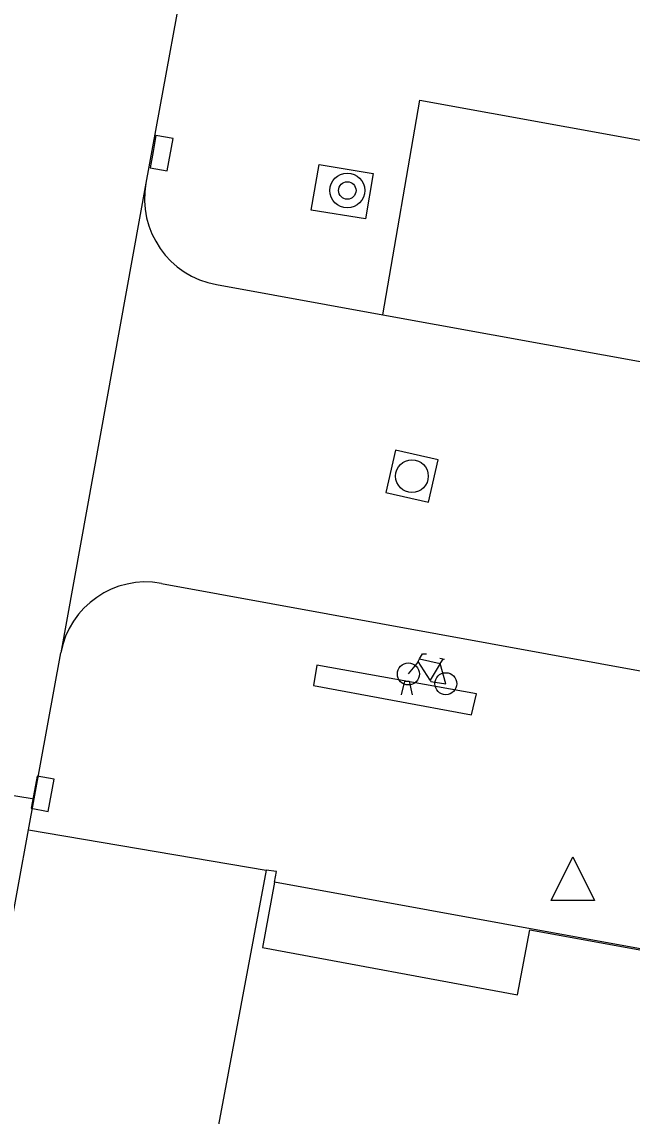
# Model space of a CAD drawing. Extents: x 133000 to 136000, y 400500 to 403500.
# Drawn here: x 133517.3 to 133531.3, y 400631.9 to 400657 of the extents above; entities that cross this region are included whole.
import ezdxf

# ---------------------------------------------------------------- set-up
doc = ezdxf.new("R2010")
doc.units = 0
for name, color, linetype in [('gg-bbg-hoofdgebouw', 7, 'Continuous'), ('gg-bbg-onder overbouw', 7, 'Continuous'), ('gg-bbg-pand overbouw', 7, 'Continuous'), ('gg-knt-verharding', 7, 'Continuous'), ('gg-knt-verharding nz', 7, 'Continuous'), ('gt-grn-weggrens', 7, 'Continuous'), ('gt-symb-boom', 7, 'Continuous'), ('gt-symb-fietsenrek', 7, 'Continuous'), ('gt-symb-kolk', 7, 'Continuous'), ('gt-symb-rioolschacht', 7, 'Continuous'), ('gt-symb-waterafsluiter', 7, 'Continuous')]:
    doc.layers.add(name, color=color, linetype=linetype)

# ---------------------------------------------------------------- blocks, each defined once
blk = doc.blocks.new('gt0-RS')
at = {"layer": 'gt-symb-rioolschacht'}
blk.add_lwpolyline([(-0.5, -0.5), (0.5, -0.5), (0.5, 0.5), (-0.5, 0.5)], close=True, dxfattribs=at)
blk.add_circle((0, 0), 0.375, dxfattribs=at)
blk = doc.blocks.new('gt0-BOOM')
at = {"layer": 'gt-symb-boom'}
for radius in [0.4, 0.2]:
    blk.add_circle((0, 0), radius, dxfattribs=at)
blk = doc.blocks.new('gt0-KOLK')
at = {"layer": 'gt-symb-kolk'}
blk.add_lwpolyline([(0, 0), (0.375, 0), (0.375, 0.4), (-0.375, 0.4), (-0.375, 0), (0, 0)], dxfattribs=at)
blk = doc.blocks.new('gt0-WAFSL')
at = {"layer": 'gt-symb-waterafsluiter'}
for p, q in [((-0.5, -0.333), (0, 0.667)), ((0, 0.667), (0.5, -0.333)), ((0.5, -0.333), (-0.5, -0.333))]:
    blk.add_line(p, q, dxfattribs=at)
blk = doc.blocks.new('gt0-FREK')
at = {"layer": 'gt-symb-fietsenrek'}
for p, q in [((0.259, 0.762), (0.294, 0.823)), ((0.54, 0.335), (0.259, 0.762)), ((0.294, 0.823), (0.767, 0.714)), ((0.757, 0.841), (0.866, 0.816)), ((0.767, 0.714), (0.84, 0.822)), ((0.767, 0.714), (0.54, 0.335)), ((0.895, 0.252), (0.767, 0.714))]:
    blk.add_line(p, q, dxfattribs=at)
for points in [[(0.036, 0.476), (0.228, 0.708), (0.259, 0.762)], [(0.294, 0.823), (0.36, 0.937), (0.452, 0.935)], [(-0.124, 0), (-0.047, 0.312), (0.053, 0.312), (0.12, 0)], [(0.54, 0.335), (0.555, 0.305), (0.895, 0.252)]]:
    blk.add_lwpolyline(points, dxfattribs=at)
for centre in [(0.036, 0.476), (0.895, 0.252)]:
    blk.add_circle(centre, 0.252, dxfattribs=at)

msp = doc.modelspace()

# ---------------------------------------------------------------- linework, layer by layer
at = {"layer": 'gg-bbg-hoofdgebouw'}
msp.add_line((133522.9, 400637.54), (133520.53, 400624.88), dxfattribs=at)
msp.add_lwpolyline([(133523.095, 400637.264), (133523.14, 400637.51), (133522.9, 400637.54)], dxfattribs=at)
at = {"layer": 'gg-bbg-onder overbouw'}
msp.add_lwpolyline([(133523.095, 400637.264), (133522.82, 400635.77), (133528.67, 400634.68), (133528.95, 400636.17), (133537.16, 400634.68), (133536.88, 400633.21), (133541.366, 400632.393)], dxfattribs=at)
at = {"layer": 'gg-bbg-pand overbouw'}
msp.add_line((133541.696, 400633.879), (133523.095, 400637.264), dxfattribs=at)
at = {"layer": 'gg-knt-verharding'}
for p, q in [((133521.269, 400659.464), (133520.142, 400653.307)), ((133521.76, 400650.976), (133525.58, 400650.28)), ((133520.499, 400644.121), (133542.144, 400640.168)), ((133517.577, 400639.174), (133518.189, 400642.524)), ((133511.66, 400640.153), (133517.577, 400639.174)), ((133517.448, 400638.469), (133517.577, 400639.174)), ((133516.659, 400634.154), (133517.448, 400638.469))]:
    msp.add_line(p, q, dxfattribs=at)
for points in [[(133525.58, 400650.28), (133526.43, 400655.21), (133600.37, 400641.79), (133599.615, 400637.634)], [(133523.933, 400652.686), (133524.114, 400653.73), (133525.359, 400653.529), (133525.178, 400652.484), (133523.933, 400652.686)]]:
    msp.add_lwpolyline(points, dxfattribs=at)
for centre, radius, start, end in [((133522.123, 400652.955), 2.012, 169.9283, 259.6024), ((133520.143, 400642.167), 1.986, 79.6783, 169.6372)]:
    msp.add_arc(centre, radius, start, end, dxfattribs=at)
at = {"layer": 'gg-knt-verharding nz'}
msp.add_line((133525.58, 400650.28), (133600.207, 400636.759), dxfattribs=at)
msp.add_lwpolyline([(133524.063, 400642.246), (133523.984, 400641.778), (133527.616, 400641.107), (133527.727, 400641.589), (133524.063, 400642.246)], dxfattribs=at)
at = {"layer": 'gt-grn-weggrens'}
for p, q in [((133520.142, 400653.307), (133518.189, 400642.524)), ((133517.448, 400638.469), (133522.9, 400637.54))]:
    msp.add_line(p, q, dxfattribs=at)

# ---------------------------------------------------------------- block references
at = {"layer": 'gt-symb-boom'}
msp.add_blockref('gt0-BOOM', (133524.763, 400653.136), dxfattribs=at)
at = {"layer": 'gt-symb-fietsenrek'}
msp.add_blockref('gt0-FREK', (133526.128, 400641.567), dxfattribs=at)
at = {"layer": 'gt-symb-kolk'}
for p, rotation in [((133520.307, 400654.028), -100.19720557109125), ((133517.576, 400639.332), -100.60205829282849)]:
    msp.add_blockref('gt0-KOLK', p, dxfattribs=dict(at, rotation=rotation))
at = {"layer": 'gt-symb-rioolschacht', "rotation": -12.771242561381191}
msp.add_blockref('gt0-RS', (133526.247, 400646.582), dxfattribs=at)
at = {"layer": 'gt-symb-waterafsluiter'}
msp.add_blockref('gt0-WAFSL', (133529.938, 400637.179), dxfattribs=at)

doc.saveas('drawing.dxf')
